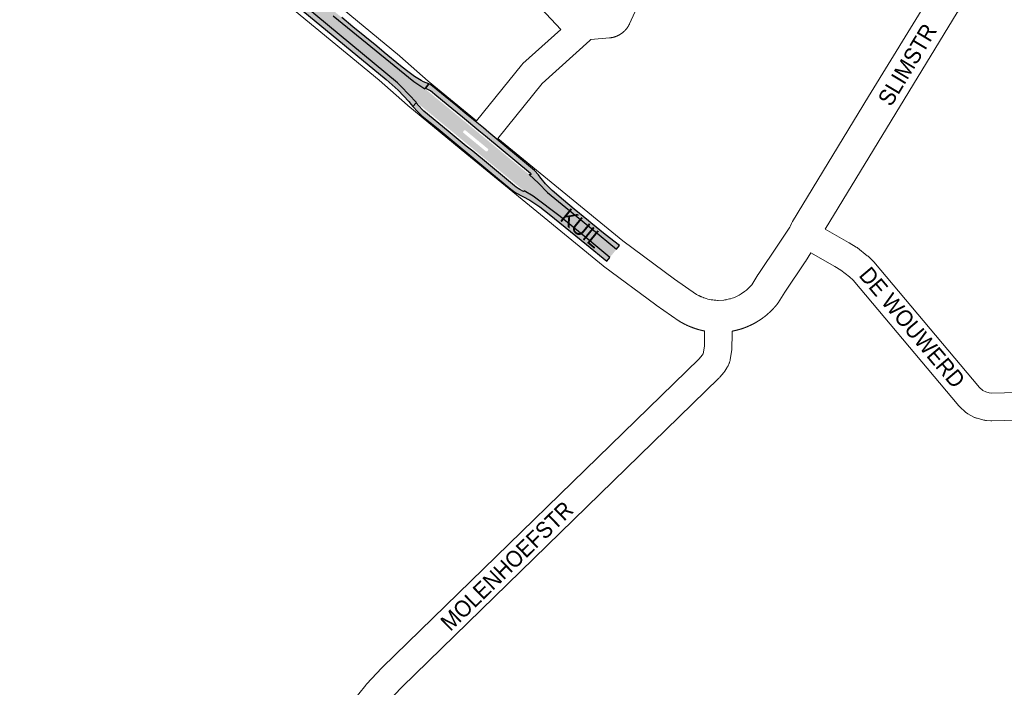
# Paper-space layout 'Layout1' of a CAD drawing. Header units: metres. Extents: x 123097 to 144122, y 392739 to 407589.
# Tile 480 of 510: x 137124 to 137588, y 401620 to 401934. Entities that reach past the tile are written whole.
import ezdxf
from ezdxf.enums import TextEntityAlignment as Align

# ---------------------------------------------------------------- set-up
doc = ezdxf.new("R2010")
doc.units = ezdxf.units.M
doc.header["$MEASUREMENT"] = 0
for name, color, linetype, lineweight in [('gs-anno-wegen algemeen tekst', 7, 'Continuous', 0), ('gs-knt-aanvullende hoofdweg', 7, 'Continuous', 0), ('gs-knt-wegen algemeen', 7, 'Continuous', 0), ('ir-ARC-asfalt-hoofdwegen-te inspecteren', 5, 'Continuous', 0), ('ir-ARC-fietspaden naastliggend- te inspecteren', 1, 'Continuous', 0)]:
    doc.layers.add(name, color=color, linetype=linetype, lineweight=lineweight)
doc.styles.add('Style-Arial', font='arial.ttf')

psp = doc.layouts.get("Layout1")

# ---------------------------------------------------------------- hatches: boundary and pattern name
at = {"layer": 'ir-ARC-asfalt-hoofdwegen-te inspecteren', "linetype": 'Continuous', "lineweight": 13, "extrusion": (0, 0, -1)}
h = psp.add_hatch(color=5, dxfattribs=at)
h.paths.add_polyline_path([(-137402.156, 401822.472), (-137405.311, 401826.323), (-137393.513, 401836.082), (-137372.85, 401853.026), (-137368.559, 401857.45), (-137364.23, 401861.478), (-137342.989, 401878.979), (-137339.913, 401881.524), (-137335.831, 401884.86), (-137332.177, 401887.88), (-137327.149, 401892.038), (-137320.158, 401897.746), (-137317.098, 401900.309), (-137315.175, 401901.903), (-137309.877, 401905.229), (-137271.918, 401936.157), (-137253.021, 401951.781), (-137242.544, 401960.483), (-137234.344, 401967.861), (-137229.126, 401973.044), (-137226.467, 401975.237), (-137221.235, 401979.596), (-137219.271, 401977.277), (-137219.23, 401976.705), (-137218.947, 401976.362), (-137218.694, 401976.182), (-137218.385, 401976.21), (-137216.457, 401973.87), (-137217.647, 401972.899), (-137224.448, 401967.219), (-137230.5, 401963.728), (-137241.774, 401954.861), (-137302.227, 401904.634), (-137303.973, 401902.969), (-137311.18, 401895.483), (-137312.787, 401894.233), (-137326.705, 401882.769), (-137335.233, 401875.709), (-137338.261, 401873.205), (-137345.644, 401867.136), (-137357.986, 401856.996), (-137359.306, 401855.877), (-137361.803, 401853.845), (-137366.082, 401851.329), (-137378.76, 401841.761), (-137390.812, 401831.915)])
h.paths.add_polyline_path([(-137344.22, 401872.339), (-137344.585, 401872.513), (-137344.87, 401872.859), (-137344.993, 401873.248), (-137344.804, 401873.61), (-137340.725, 401876.97), (-137338.392, 401878.875), (-137334.295, 401882.267), (-137333.911, 401882.4), (-137333.538, 401882.239), (-137333.259, 401881.878), (-137333.133, 401881.491), (-137333.306, 401881.123), (-137337.426, 401877.731), (-137339.773, 401875.802), (-137343.833, 401872.455)], flags=16)
at = {"layer": 'ir-ARC-fietspaden naastliggend- te inspecteren', "linetype": 'Continuous', "lineweight": 30}
for points in [[(137295.975, 401918.967), (137292.449, 401921.867), (137281.163, 401931.112), (137275.993, 401935.393), (137267.2, 401942.677), (137263.125, 401946.052), (137255.097, 401952.813), (137251.234, 401956.02), (137240.054, 401965.437), (137236.002, 401969.182), (137232.3, 401973.275), (137231.616, 401974.212), (137230.9, 401975.121), (137229.408, 401973.323), (137229.126, 401973.044), (137234.344, 401967.861), (137242.544, 401960.483), (137253.021, 401951.781), (137271.918, 401936.157), (137309.877, 401905.229), (137315.175, 401901.903), (137315.419, 401902.217), (137317.014, 401904.178), (137314.453, 401905.207), (137313.394, 401905.792), (137310.291, 401907.668), (137306.449, 401910.549), (137305.008, 401911.631), (137303.599, 401912.757)], [(137224.448, 401967.219), (137224.232, 401966.946), (137222.856, 401965.205), (137223.904, 401964.611), (137224.968, 401964.044), (137227.44, 401962.784), (137228.138, 401962.33), (137233.257, 401958.745), (137238.147, 401954.853), (137296.95, 401906.271), (137302.485, 401901.28), (137307.638, 401895.896), (137308.751, 401894.425), (137309.394, 401893.586), (137310.963, 401895.228), (137311.18, 401895.483), (137303.973, 401902.969), (137302.227, 401904.634), (137241.774, 401954.861), (137230.5, 401963.728)], [(137400.035, 401833.287), (137393.168, 401838.838), (137392.086, 401839.705), (137385.38, 401845.261), (137380.345, 401849.47), (137375.027, 401854.029), (137374.512, 401854.47), (137374.251, 401854.776), (137371.971, 401857.1), (137369.859, 401859.578), (137369.678, 401859.816), (137368.536, 401861.313), (137366.683, 401863.45), (137345.29, 401881.34), (137342.74, 401883.47), (137334.125, 401890.459), (137329.673, 401894.192), (137317.948, 401903.711), (137317.014, 401904.178), (137315.419, 401902.217), (137317.672, 401901.121), (137317.764, 401901.045), (137320.779, 401898.546), (137327.774, 401892.815), (137332.815, 401888.654), (137340.547, 401882.306), (137343.63, 401879.749), (137364.9, 401862.216), (137365.061, 401861.872), (137364.932, 401861.514), (137364.588, 401861.351), (137364.23, 401861.478), (137368.559, 401857.45), (137372.85, 401853.026), (137393.513, 401836.082), (137405.311, 401826.323), (137406.723, 401828.124)], [(137402.156, 401822.472), (137390.812, 401831.915), (137378.76, 401841.761), (137366.082, 401851.329), (137361.803, 401853.845), (137361.586, 401853.532), (137359.837, 401854.533), (137358.979, 401855.005), (137358.127, 401855.549), (137357.344, 401856.191), (137345.009, 401866.376), (137337.636, 401872.453), (137334.606, 401874.935), (137326.075, 401881.996), (137314.712, 401891.342), (137314.026, 401891.994), (137312.331, 401893.789), (137310.963, 401895.228), (137309.394, 401893.586), (137311.85, 401890.993), (137313.912, 401889.031), (137321.37, 401882.98), (137345.768, 401862.723), (137352.986, 401856.784), (137354.599, 401855.432), (137356.25, 401854.133), (137357.918, 401852.966), (137361.189, 401851.131), (137364.558, 401849.482), (137369.235, 401846.373), (137373.672, 401842.93), (137391.204, 401828.592), (137400.744, 401820.749)]]:
    psp.add_hatch(color=1, dxfattribs=at).paths.add_polyline_path(points, flags=0)

# ---------------------------------------------------------------- linework, layer by layer
at = {"layer": 'gs-knt-aanvullende hoofdweg', "color": 7, "linetype": 'Continuous', "flags": 128}
for points in [[(137124.43, 402064.654), (137145.04, 402047.78), (137145.076, 402047.75), (137211.763, 401992.458), (137242.86, 401967.324), (137242.925, 401967.27), (137303.236, 401917.391), (137303.41, 401917.243), (137316.72, 401905.536), (137339.366, 401886.825)], [(137486.91, 401836.813), (137487.144, 401837.345), (137487.665, 401838.529), (137487.805, 401838.828), (137487.956, 401839.119), (137487.959, 401839.124), (137488.121, 401839.404), (137488.125, 401839.41), (137523.941, 401898.31), (137523.95, 401898.324), (137552.879, 401945.66), (137552.881, 401945.664), (137582.441, 401994.744), (137582.474, 401994.798), (137582.502, 401994.845), (137584.771, 401998.54), (137584.819, 401998.617), (137584.928, 401998.79)], [(137597.732, 401990.878), (137595.291, 401986.967), (137595.277, 401986.944), (137565.735, 401937.894), (137565.715, 401937.861), (137565.71, 401937.853), (137503.51, 401835.793)], [(137446.751, 401787.885), (137446.691, 401787.896), (137446.631, 401787.908), (137446.546, 401787.925), (137446.5, 401787.934), (137446.4, 401787.954), (137446.368, 401787.961), (137446.255, 401787.984), (137446.238, 401787.988), (137446.112, 401788.014), (137446.106, 401788.015), (137445.976, 401788.043), (137445.967, 401788.045), (137445.845, 401788.072), (137445.822, 401788.077), (137445.754, 401788.093), (137445.714, 401788.101), (137445.678, 401788.109), (137445.583, 401788.13), (137445.535, 401788.141), (137445.453, 401788.16), (137445.391, 401788.175), (137445.322, 401788.191), (137445.246, 401788.209), (137445.192, 401788.221), (137445.102, 401788.243), (137445.062, 401788.253), (137444.96, 401788.278), (137444.932, 401788.285), (137444.816, 401788.314), (137444.802, 401788.317), (137444.673, 401788.35), (137444.666, 401788.352), (137444.529, 401788.388), (137444.388, 401788.425), (137444.355, 401788.433), (137444.244, 401788.463), (137444.211, 401788.472), (137444.101, 401788.501), (137444.067, 401788.511), (137443.959, 401788.541), (137443.923, 401788.551), (137443.817, 401788.58), (137443.779, 401788.591), (137443.675, 401788.621), (137443.636, 401788.632), (137443.533, 401788.662), (137443.492, 401788.674), (137443.391, 401788.704), (137443.349, 401788.716), (137443.25, 401788.746), (137443.206, 401788.759), (137443.109, 401788.789), (137442.967, 401788.833), (137442.892, 401788.856), (137442.826, 401788.877), (137442.741, 401788.903), (137442.686, 401788.921), (137442.591, 401788.951), (137442.545, 401788.966), (137442.441, 401789), (137442.404, 401789.012), (137442.291, 401789.049), (137442.263, 401789.058), (137442.142, 401789.099), (137442.124, 401789.105), (137441.992, 401789.15), (137441.984, 401789.152), (137441.844, 401789.201), (137441.704, 401789.25), (137441.661, 401789.264), (137441.566, 401789.298), (137441.405, 401789.354), (137441.287, 401789.398), (137441.148, 401789.45), (137441.011, 401789.501), (137440.872, 401789.553), (137440.86, 401789.557), (137440.734, 401789.606), (137440.665, 401789.633), (137440.596, 401789.66), (137440.534, 401789.684), (137440.459, 401789.713), (137440.402, 401789.736), (137440.321, 401789.768), (137440.271, 401789.788), (137440.184, 401789.823), (137440.139, 401789.841), (137440.047, 401789.879), (137440.009, 401789.894), (137439.911, 401789.934), (137439.878, 401789.948), (137439.774, 401789.991), (137439.748, 401790.004), (137439.713, 401790.018), (137439.638, 401790.049), (137439.617, 401790.058), (137439.502, 401790.106), (137439.366, 401790.163), (137439.346, 401790.172), (137439.231, 401790.222), (137439.159, 401790.254), (137439.095, 401790.282), (137438.96, 401790.343), (137438.827, 401790.404), (137438.733, 401790.446), (137438.692, 401790.465), (137438.67, 401790.475), (137438.557, 401790.527), (137438.423, 401790.59), (137438.29, 401790.651), (137438.053, 401790.761), (137437.795, 401790.888), (137437.625, 401790.974), (137437.493, 401791.042), (137437.362, 401791.109), (137437.231, 401791.176), (137437.099, 401791.243), (137436.986, 401791.302), (137436.968, 401791.311), (137436.837, 401791.381), (137436.808, 401791.397), (137436.712, 401791.448), (137436.709, 401791.451), (137436.697, 401791.455), (137436.586, 401791.515), (137436.577, 401791.52), (137436.475, 401791.575), (137436.447, 401791.591), (137436.365, 401791.636), (137436.317, 401791.662), (137436.255, 401791.696), (137436.189, 401791.733), (137436.145, 401791.758), (137436.06, 401791.805), (137436.035, 401791.819), (137435.931, 401791.878), (137435.926, 401791.881), (137435.817, 401791.943), (137435.802, 401791.952), (137435.708, 401792.006), (137435.675, 401792.025), (137435.599, 401792.069), (137435.547, 401792.1), (137435.491, 401792.133), (137435.419, 401792.175), (137435.382, 401792.197), (137435.292, 401792.25), (137435.274, 401792.261), (137435.166, 401792.326), (137435.093, 401792.371), (137435.056, 401792.393), (137434.969, 401792.448), (137434.776, 401792.577), (137424.016, 401799.996), (137423.803, 401800.149), (137399.258, 401818.368), (137398.977, 401818.586), (137334.897, 401871.034), (137334.871, 401871.056), (137307.064, 401894.03), (137306.887, 401894.181), (137293.576, 401905.89), (137233.385, 401955.669)], [(137349.423, 401878.555), (137408.353, 401830.322), (137432.65, 401812.287), (137443.026, 401805.133), (137443.966, 401804.602), (137443.972, 401804.599), (137444.121, 401804.523), (137444.269, 401804.447), (137444.315, 401804.423), (137444.418, 401804.371), (137444.439, 401804.362), (137444.564, 401804.301), (137444.568, 401804.299), (137444.69, 401804.24), (137444.719, 401804.226), (137444.816, 401804.182), (137444.871, 401804.156), (137444.914, 401804.136), (137444.963, 401804.113), (137445.023, 401804.086), (137445.039, 401804.079), (137445.165, 401804.022), (137445.175, 401804.018), (137445.264, 401803.977), (137445.291, 401803.966), (137445.328, 401803.95), (137445.393, 401803.923), (137445.418, 401803.913), (137446.17, 401803.608), (137446.2, 401803.597), (137446.257, 401803.575), (137446.291, 401803.562), (137446.413, 401803.517), (137446.417, 401803.515), (137446.52, 401803.478), (137446.571, 401803.46), (137446.58, 401803.457), (137447.464, 401803.164), (137448.3, 401802.927), (137448.326, 401802.921), (137449.085, 401802.74), (137449.909, 401802.579), (137450.593, 401802.474), (137451.229, 401802.397), (137452.091, 401802.323), (137452.786, 401802.286), (137452.993, 401802.275), (137453.1, 401802.272), (137455.9, 401802.443), (137456.241, 401802.488), (137456.911, 401802.596), (137457.288, 401802.667), (137457.857, 401802.79), (137458.518, 401802.949), (137458.971, 401803.075), (137459.76, 401803.321), (137460.332, 401803.522), (137460.864, 401803.725), (137461.843, 401804.145), (137463.026, 401804.744), (137464.034, 401805.325), (137465.585, 401806.411), (137466.494, 401807.13), (137467.827, 401808.366), (137468.937, 401809.629), (137471.831, 401814.263), (137471.98, 401814.493), (137481.615, 401828.74), (137486.906, 401836.805)], [(137486.906, 401836.805), (137486.908, 401836.809), (137486.91, 401836.813)], [(137486.906, 401836.805), (137486.908, 401836.809), (137486.91, 401836.813)], [(137496.819, 401824.618), (137494.205, 401820.547), (137494.107, 401820.399), (137484.499, 401806.192), (137481.352, 401801.153), (137481.196, 401800.912), (137481.126, 401800.812), (137481.092, 401800.765), (137481.03, 401800.678), (137480.882, 401800.484), (137480.855, 401800.45), (137480.778, 401800.353), (137480.721, 401800.283), (137480.7, 401800.256), (137480.621, 401800.159), (137480.587, 401800.117), (137480.543, 401800.063), (137480.464, 401799.967), (137480.451, 401799.951), (137480.384, 401799.871), (137480.314, 401799.787), (137480.304, 401799.776), (137480.226, 401799.683), (137480.176, 401799.623), (137480.146, 401799.588), (137480.065, 401799.493), (137480.037, 401799.461), (137479.984, 401799.399), (137479.902, 401799.304), (137479.897, 401799.299), (137479.82, 401799.211), (137479.756, 401799.138), (137479.738, 401799.117), (137479.656, 401799.024), (137479.614, 401798.977), (137479.575, 401798.933), (137479.492, 401798.841), (137479.472, 401798.818), (137479.408, 401798.748), (137479.328, 401798.66), (137479.325, 401798.656), (137479.241, 401798.565), (137479.183, 401798.502), (137479.156, 401798.473), (137479.071, 401798.382), (137479.037, 401798.345), (137478.986, 401798.291), (137478.903, 401798.203), (137478.891, 401798.19), (137478.817, 401798.112), (137478.743, 401798.035), (137478.731, 401798.022), (137478.644, 401797.934), (137478.594, 401797.881), (137478.557, 401797.844), (137478.471, 401797.755), (137478.435, 401797.717), (137478.384, 401797.666), (137478.296, 401797.578), (137478.278, 401797.559), (137478.21, 401797.491), (137478.122, 401797.403), (137478.034, 401797.316), (137477.965, 401797.248), (137477.945, 401797.229), (137477.856, 401797.142), (137477.806, 401797.094), (137477.766, 401797.056), (137477.677, 401796.97), (137477.646, 401796.94), (137477.587, 401796.884), (137477.498, 401796.8), (137477.485, 401796.787), (137477.408, 401796.715), (137477.325, 401796.637), (137477.317, 401796.63), (137477.225, 401796.545), (137477.162, 401796.486), (137477.134, 401796.461), (137477.042, 401796.377), (137476.998, 401796.337), (137476.95, 401796.293), (137476.857, 401796.21), (137476.833, 401796.188), (137476.767, 401796.129), (137476.674, 401796.046), (137476.669, 401796.042), (137476.58, 401795.964), (137476.502, 401795.895), (137476.487, 401795.882), (137476.393, 401795.801), (137476.335, 401795.75), (137476.299, 401795.719), (137476.204, 401795.638), (137476.166, 401795.606), (137476.109, 401795.558), (137476.016, 401795.479), (137475.998, 401795.464), (137475.921, 401795.399), (137475.828, 401795.322), (137475.826, 401795.32), (137475.73, 401795.24), (137475.657, 401795.18), (137475.634, 401795.161), (137475.537, 401795.083), (137475.485, 401795.04), (137475.44, 401795.005), (137475.343, 401794.927), (137475.313, 401794.903), (137475.248, 401794.851), (137475.151, 401794.773), (137475.139, 401794.765), (137475.053, 401794.697), (137474.965, 401794.628), (137474.955, 401794.62), (137474.856, 401794.544), (137474.789, 401794.492), (137474.758, 401794.468), (137474.659, 401794.393), (137474.615, 401794.359), (137474.56, 401794.317), (137474.462, 401794.244), (137474.437, 401794.225), (137474.363, 401794.17), (137474.263, 401794.096), (137474.259, 401794.093), (137474.162, 401794.022), (137474.08, 401793.962), (137474.062, 401793.949), (137473.961, 401793.876), (137473.902, 401793.833), (137473.86, 401793.803), (137473.759, 401793.731), (137473.722, 401793.704), (137473.66, 401793.66), (137473.558, 401793.589), (137473.54, 401793.576), (137473.456, 401793.518), (137473.358, 401793.45), (137473.354, 401793.447), (137473.251, 401793.376), (137473.177, 401793.325), (137473.148, 401793.306), (137473.045, 401793.236), (137472.993, 401793.201), (137472.942, 401793.167), (137472.841, 401793.099), (137472.808, 401793.078), (137472.737, 401793.031), (137472.633, 401792.962), (137472.623, 401792.956), (137472.529, 401792.895), (137472.439, 401792.836), (137472.424, 401792.827), (137472.319, 401792.76), (137472.252, 401792.717), (137472.215, 401792.693), (137472.109, 401792.627), (137472.064, 401792.598), (137472.006, 401792.562), (137471.901, 401792.496), (137471.876, 401792.481), (137471.795, 401792.431), (137471.689, 401792.366), (137471.582, 401792.301), (137471.499, 401792.251), (137471.476, 401792.237), (137471.369, 401792.173), (137471.308, 401792.137), (137471.262, 401792.11), (137471.157, 401792.048), (137471.117, 401792.025), (137471.049, 401791.985), (137470.942, 401791.923), (137470.927, 401791.915), (137470.834, 401791.861), (137470.734, 401791.805), (137470.726, 401791.8), (137470.617, 401791.739), (137470.541, 401791.696), (137470.509, 401791.678), (137470.4, 401791.617), (137470.347, 401791.588), (137470.293, 401791.559), (137470.184, 401791.499), (137470.154, 401791.483), (137470.075, 401791.44), (137469.965, 401791.381), (137469.959, 401791.377), (137469.855, 401791.323), (137469.762, 401791.274), (137469.745, 401791.265), (137469.635, 401791.207), (137469.566, 401791.171), (137469.525, 401791.15), (137469.416, 401791.094), (137469.37, 401791.07), (137469.305, 401791.037), (137469.194, 401790.981), (137469.172, 401790.97), (137469.083, 401790.926), (137468.973, 401790.871), (137468.86, 401790.815), (137468.774, 401790.774), (137468.748, 401790.761), (137468.636, 401790.707), (137468.577, 401790.678), (137468.526, 401790.654), (137468.414, 401790.601), (137468.376, 401790.583), (137468.301, 401790.548), (137468.189, 401790.495), (137468.175, 401790.489), (137468.076, 401790.443), (137467.973, 401790.396), (137467.963, 401790.391), (137467.849, 401790.34), (137467.773, 401790.306), (137467.736, 401790.289), (137467.624, 401790.24), (137467.57, 401790.216), (137467.511, 401790.19), (137467.396, 401790.14), (137467.367, 401790.127), (137467.282, 401790.091), (137467.168, 401790.042), (137467.163, 401790.04), (137467.053, 401789.993), (137466.961, 401789.954), (137466.939, 401789.945), (137466.824, 401789.897), (137466.755, 401789.869), (137466.711, 401789.851), (137466.596, 401789.804), (137466.55, 401789.786), (137466.48, 401789.758), (137466.365, 401789.712), (137466.344, 401789.703), (137466.249, 401789.666), (137466.139, 401789.623), (137466.133, 401789.621), (137466.017, 401789.576), (137465.932, 401789.543), (137465.901, 401789.532), (137465.787, 401789.489), (137465.725, 401789.465), (137465.67, 401789.445), (137465.554, 401789.402), (137465.516, 401789.388), (137465.437, 401789.359), (137465.32, 401789.317), (137465.31, 401789.313), (137465.203, 401789.275), (137465.101, 401789.238), (137465.086, 401789.233), (137464.968, 401789.192), (137464.891, 401789.165), (137464.853, 401789.152), (137464.735, 401789.112), (137464.681, 401789.094), (137464.618, 401789.072), (137464.5, 401789.033), (137464.473, 401789.024), (137464.381, 401788.994), (137464.263, 401788.955), (137464.145, 401788.917), (137464.051, 401788.887), (137464.026, 401788.879), (137463.91, 401788.843), (137463.842, 401788.821), (137463.839, 401788.82), (137463.835, 401788.82), (137463.791, 401788.806), (137463.672, 401788.769), (137463.629, 401788.756), (137463.553, 401788.733), (137463.434, 401788.697), (137463.417, 401788.692), (137463.315, 401788.662), (137463.204, 401788.63), (137463.195, 401788.627), (137463.076, 401788.593), (137462.99, 401788.568), (137462.959, 401788.56), (137462.839, 401788.526), (137462.779, 401788.509), (137462.719, 401788.493), (137462.599, 401788.46), (137462.565, 401788.451), (137462.479, 401788.428), (137462.358, 401788.396), (137462.35, 401788.394), (137462.238, 401788.365), (137462.135, 401788.338), (137462.118, 401788.334), (137462, 401788.304), (137461.923, 401788.284), (137461.879, 401788.274), (137461.758, 401788.244), (137461.707, 401788.231), (137461.637, 401788.215), (137461.516, 401788.186), (137461.491, 401788.18), (137461.395, 401788.157), (137461.274, 401788.129), (137461.153, 401788.102), (137461.061, 401788.081), (137461.034, 401788.075), (137460.912, 401788.048), (137460.844, 401788.034), (137460.79, 401788.022), (137460.669, 401787.996), (137460.627, 401787.987), (137460.547, 401787.971), (137460.425, 401787.946), (137460.409, 401787.943), (137460.303, 401787.921), (137460.194, 401787.9), (137460.181, 401787.897), (137460.062, 401787.874), (137459.976, 401787.858), (137459.939, 401787.851), (137459.817, 401787.828), (137459.772, 401787.82)]]:
    psp.add_lwpolyline(points, dxfattribs=at)
at = {"layer": 'gs-knt-wegen algemeen', "color": 7, "linetype": 'Continuous', "flags": 128}
for points in [[(137379.09, 401929.829), (137319.099, 401994.069), (137317.358, 401995.935), (137279.241, 402018.429)], [(137430.614, 401974.489), (137411.481, 401932.517), (137411.441, 401932.43), (137411.4, 401932.344), (137411.359, 401932.258), (137411.317, 401932.173), (137411.274, 401932.088), (137411.231, 401932.003), (137411.186, 401931.918), (137411.142, 401931.835), (137411.096, 401931.751), (137411.05, 401931.667), (137411.003, 401931.584), (137410.956, 401931.502), (137410.908, 401931.42), (137410.859, 401931.338), (137410.809, 401931.257), (137410.759, 401931.176), (137410.708, 401931.096), (137410.656, 401931.016), (137410.604, 401930.936), (137410.552, 401930.857), (137410.498, 401930.778), (137410.444, 401930.7), (137410.389, 401930.622), (137410.334, 401930.545), (137410.277, 401930.468), (137410.22, 401930.391), (137410.163, 401930.315), (137410.105, 401930.24), (137410.047, 401930.165), (137409.987, 401930.09), (137409.927, 401930.016), (137409.867, 401929.943), (137409.806, 401929.87), (137409.744, 401929.797), (137409.682, 401929.725), (137409.619, 401929.654), (137409.556, 401929.583), (137409.491, 401929.512), (137409.427, 401929.442), (137409.362, 401929.373), (137409.296, 401929.304), (137409.23, 401929.236), (137409.162, 401929.168), (137409.096, 401929.101), (137409.027, 401929.034), (137408.959, 401928.968), (137408.889, 401928.903), (137408.82, 401928.838), (137408.75, 401928.774), (137408.679, 401928.71), (137408.608, 401928.646), (137408.536, 401928.584), (137408.464, 401928.522), (137408.391, 401928.461), (137408.317, 401928.4), (137408.244, 401928.34), (137408.17, 401928.28), (137408.095, 401928.221), (137408.019, 401928.163), (137407.944, 401928.106), (137407.868, 401928.048), (137407.791, 401927.992), (137407.714, 401927.936), (137407.637, 401927.881), (137407.558, 401927.826), (137407.48, 401927.772), (137407.4, 401927.719), (137407.322, 401927.667), (137407.242, 401927.615), (137407.161, 401927.563), (137407.08, 401927.513), (137407, 401927.463), (137406.918, 401927.414), (137406.836, 401927.365), (137406.754, 401927.317), (137406.672, 401927.27), (137406.588, 401927.224), (137406.505, 401927.178), (137406.421, 401927.133), (137406.337, 401927.089), (137406.252, 401927.045), (137406.167, 401927.002), (137406.082, 401926.959), (137405.997, 401926.918), (137405.91, 401926.877), (137405.824, 401926.836), (137405.737, 401926.797), (137405.651, 401926.758), (137405.563, 401926.72), (137405.475, 401926.683), (137405.387, 401926.646), (137405.3, 401926.611), (137405.211, 401926.575), (137405.122, 401926.541), (137405.033, 401926.507), (137404.944, 401926.474), (137404.854, 401926.442), (137404.764, 401926.411), (137404.674, 401926.38), (137404.584, 401926.35), (137404.494, 401926.321), (137404.402, 401926.292), (137404.311, 401926.265), (137404.22, 401926.238), (137404.129, 401926.211), (137404.037, 401926.186), (137403.945, 401926.161), (137403.853, 401926.138), (137403.761, 401926.114), (137403.668, 401926.092), (137403.575, 401926.07), (137403.483, 401926.049), (137403.389, 401926.029), (137403.296, 401926.01), (137403.202, 401925.991), (137403.109, 401925.974), (137403.016, 401925.957), (137402.921, 401925.94), (137402.827, 401925.925), (137402.734, 401925.91), (137402.64, 401925.897), (137402.545, 401925.883), (137402.45, 401925.871), (137402.357, 401925.859), (137402.262, 401925.849), (137402.167, 401925.839), (137402.072, 401925.829), (137401.978, 401925.821), (137393.272, 401925.085), (137393.253, 401925.08), (137393.237, 401925.07), (137392.729, 401924.61), (137370.386, 401904.398), (137349.423, 401878.555)], [(137339.366, 401886.825), (137360.59, 401912.99), (137360.752, 401913.182), (137360.92, 401913.367), (137361.096, 401913.545), (137361.279, 401913.717), (137379.09, 401929.829)], [(137503.51, 401835.793), (137514.58, 401829.594), (137514.834, 401829.444), (137518.141, 401827.39), (137518.347, 401827.256), (137518.549, 401827.114), (137518.744, 401826.965), (137523.342, 401823.327), (137523.514, 401823.187), (137523.681, 401823.04), (137523.843, 401822.888), (137525.945, 401820.843), (137526.096, 401820.691), (137526.241, 401820.535), (137526.382, 401820.373), (137576.166, 401761.328), (137577.648, 401759.954), (137579.063, 401759.181), (137580.773, 401758.739)], [(137600.119, 401746.119), (137581.967, 401745.658), (137581.714, 401745.657), (137581.462, 401745.665), (137579.437, 401745.771), (137579.177, 401745.79), (137578.917, 401745.819), (137578.659, 401745.859), (137578.402, 401745.909), (137578.148, 401745.969), (137575.02, 401746.778), (137574.762, 401746.851), (137574.507, 401746.934), (137574.256, 401747.027), (137574.008, 401747.131), (137573.766, 401747.245), (137573.528, 401747.369), (137570.694, 401748.918), (137570.461, 401749.051), (137570.234, 401749.194), (137570.013, 401749.346), (137569.799, 401749.508), (137569.591, 401749.677), (137569.39, 401749.856), (137567.021, 401752.052), (137566.83, 401752.237), (137566.646, 401752.43), (137566.47, 401752.63), (137516.635, 401811.735), (137515.002, 401813.323), (137510.956, 401816.525), (137508.089, 401818.306), (137496.819, 401824.618)], [(137280.684, 401613.048), (137287.282, 401621.267), (137287.441, 401621.457), (137287.606, 401621.641), (137294.809, 401629.336), (137295.02, 401629.551), (137444.229, 401774.842), (137445.616, 401776.452), (137446.072, 401777.159), (137446.657, 401780.777), (137446.764, 401786.024), (137446.751, 401787.885)], [(137459.772, 401787.82), (137459.784, 401786.022), (137459.783, 401785.846), (137459.665, 401780.056), (137459.651, 401779.753), (137459.624, 401779.451), (137459.583, 401779.151), (137458.793, 401774.259), (137458.744, 401773.992), (137458.684, 401773.726), (137458.613, 401773.464), (137458.531, 401773.204), (137458.438, 401772.949), (137458.334, 401772.697), (137457.81, 401771.494), (137457.7, 401771.255), (137457.58, 401771.019), (137457.451, 401770.789), (137457.312, 401770.565), (137456.312, 401769.015), (137456.144, 401768.767), (137455.964, 401768.526), (137455.774, 401768.295), (137453.907, 401766.128), (137453.716, 401765.916), (137453.517, 401765.713), (137304.212, 401620.328), (137297.281, 401612.924)], [(137580.773, 401758.739), (137581.89, 401758.68), (137600.013, 401759.141), (137600.237, 401759.143), (137600.461, 401759.137), (137602.667, 401759.041), (137602.961, 401759.021), (137603.254, 401758.989), (137603.545, 401758.943), (137603.833, 401758.884), (137604.865, 401758.648)]]:
    psp.add_lwpolyline(points, dxfattribs=at)
at = {"layer": 'ir-ARC-fietspaden naastliggend- te inspecteren', "color": 1, "linetype": 'Continuous', "lineweight": 30}
for points in [[(137224.448, 401967.219), (137224.232, 401966.946), (137222.856, 401965.205), (137223.904, 401964.611), (137224.968, 401964.044), (137227.44, 401962.784), (137228.138, 401962.33), (137233.257, 401958.745), (137238.147, 401954.853), (137296.95, 401906.271), (137302.485, 401901.28), (137307.638, 401895.896), (137308.751, 401894.425), (137309.394, 401893.586), (137310.963, 401895.228), (137311.18, 401895.483), (137303.973, 401902.969), (137302.227, 401904.634), (137241.774, 401954.861), (137230.5, 401963.728)], [(137400.035, 401833.287), (137393.168, 401838.838), (137392.086, 401839.705), (137385.38, 401845.261), (137380.345, 401849.47), (137375.027, 401854.029), (137374.512, 401854.47), (137374.251, 401854.776), (137371.971, 401857.1), (137369.859, 401859.578), (137369.678, 401859.816), (137368.536, 401861.313), (137366.683, 401863.45), (137345.29, 401881.34), (137342.74, 401883.47), (137334.125, 401890.459), (137329.673, 401894.192), (137317.948, 401903.711), (137317.014, 401904.178), (137315.419, 401902.217), (137317.672, 401901.121), (137317.764, 401901.045), (137320.779, 401898.546), (137327.774, 401892.815), (137332.815, 401888.654), (137340.547, 401882.306), (137343.63, 401879.749), (137364.9, 401862.216), (137365.061, 401861.872), (137364.932, 401861.514), (137364.588, 401861.351), (137364.23, 401861.478), (137368.559, 401857.45), (137372.85, 401853.026), (137393.513, 401836.082), (137405.311, 401826.323), (137406.723, 401828.124)], [(137402.156, 401822.472), (137390.812, 401831.915), (137378.76, 401841.761), (137366.082, 401851.329), (137361.803, 401853.845), (137361.586, 401853.532), (137359.837, 401854.533), (137358.979, 401855.005), (137358.127, 401855.549), (137357.344, 401856.191), (137345.009, 401866.376), (137337.636, 401872.453), (137334.606, 401874.935), (137326.075, 401881.996), (137314.712, 401891.342), (137314.026, 401891.994), (137312.331, 401893.789), (137310.963, 401895.228), (137309.394, 401893.586), (137311.85, 401890.993), (137313.912, 401889.031), (137321.37, 401882.98), (137345.768, 401862.723), (137352.986, 401856.784), (137354.599, 401855.432), (137356.25, 401854.133), (137357.918, 401852.966), (137361.189, 401851.131), (137364.558, 401849.482), (137369.235, 401846.373), (137373.672, 401842.93), (137391.204, 401828.592), (137400.744, 401820.749)]]:
    psp.add_lwpolyline(points, close=True, dxfattribs=at)
psp.add_lwpolyline([(137271.918, 401936.157), (137309.877, 401905.229), (137315.175, 401901.903), (137315.419, 401902.217), (137317.014, 401904.178), (137314.453, 401905.207), (137313.394, 401905.792), (137310.291, 401907.668), (137306.449, 401910.549), (137305.008, 401911.631), (137303.599, 401912.757), (137295.975, 401918.967), (137292.449, 401921.867), (137281.163, 401931.112), (137275.993, 401935.393)], dxfattribs=at)

# ---------------------------------------------------------------- texts
at = {"layer": 'gs-anno-wegen algemeen tekst', "color": 7, "style": 'Style-Arial', "width": 0.909091}
for s, rotation, p in [('SLIMSTR', 58.8869, (137542.162, 401913.236)), ('KUIL', 320.6324, (137389.074, 401836.278)), ('DE WOUWERD', 310.088, (137544.508, 401789.575)), ('MOLENHOEFSTR', 44.1086, (137353.681, 401677.307))]:
    psp.add_text(s, height=7.7, rotation=rotation, dxfattribs=at).set_placement(p, align=Align.MIDDLE_CENTER)

doc.saveas('drawing.dxf')
